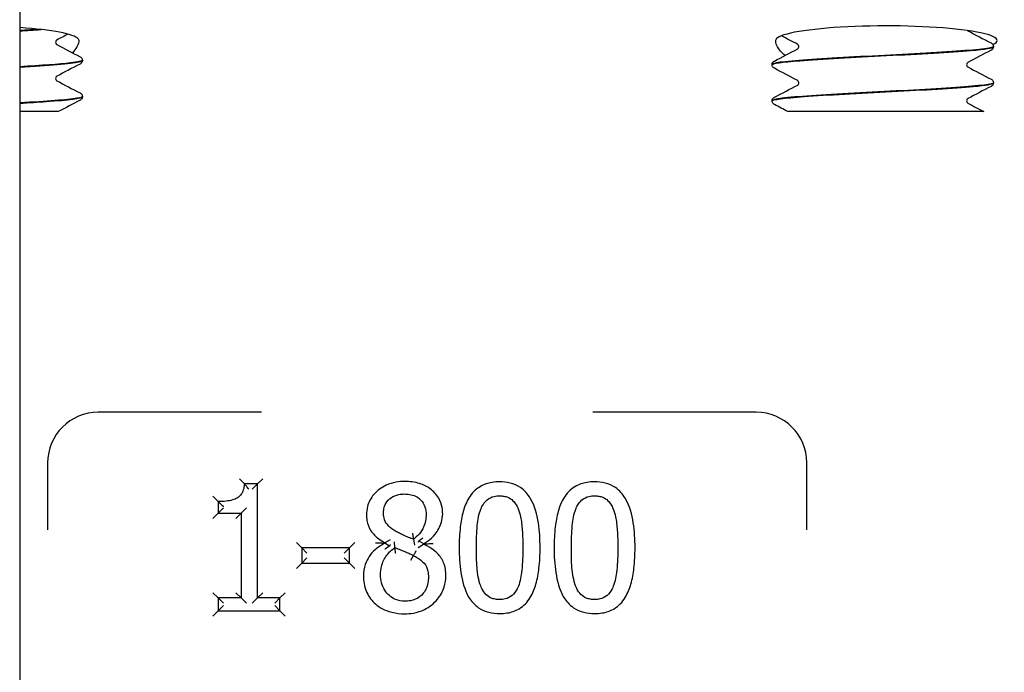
# Model space of a CAD drawing. Header units: inches. Extents: x 18 to 846, y -44 to 561.
# Tile 498 of 637: x 536.55 to 538.5, y 222.63 to 223.92. Entities that reach past the tile are written whole.
import ezdxf

# ---------------------------------------------------------------- set-up
doc = ezdxf.new("R2010")
doc.units = ezdxf.units.IN
doc.header["$LTSCALE"] = 24
doc.header["$MEASUREMENT"] = 0
doc.layers.add('Visible (ANSI)', color=7, linetype='Continuous', lineweight=30)

msp = doc.modelspace()

# ---------------------------------------------------------------- linework, layer by layer
at = {"layer": 'Visible (ANSI)'}
for p, q in [((536.55343, 228.2065), (536.55343, 212.4565)), ((538.47722, 223.86649), (538.47722, 223.86582)), ((536.67722, 223.83923), (536.67722, 223.83856)), ((538.03972, 223.83074), (538.03972, 223.83007)), ((538.47722, 223.79499), (538.47722, 223.79432)), ((536.67722, 223.76773), (536.67722, 223.76706)), ((538.03972, 223.75924), (538.03972, 223.75857)), ((536.62956, 223.73775), (536.55343, 223.73775)), ((538.13561, 223.73775), (538.07119, 223.73775)), ((538.21133, 223.73775), (538.13561, 223.73775)), ((538.29788, 223.73775), (538.21133, 223.73775)), ((538.45827, 223.73775), (538.29788, 223.73775)), ((537.03131, 223.144), (536.70847, 223.144)), ((538.00847, 223.144), (537.68562, 223.144)), ((536.60847, 223.044), (536.60847, 222.91149)), ((538.10847, 222.91149), (538.10847, 223.044)), ((536.99716, 223.00234), (536.98754, 223.01276)), ((537.02309, 223.00234), (537.0335, 223.01276)), ((537.02309, 223.00234), (536.99716, 223.00234)), ((537.02309, 223.00234), (537.01267, 222.99192)), ((537.02309, 222.77706), (537.02309, 223.00234)), ((536.94549, 222.96749), (536.93508, 222.97791)), ((536.94549, 222.96749), (536.94549, 222.9446)), ((536.94549, 222.9446), (536.95591, 222.95502)), ((536.99088, 222.9446), (537.00129, 222.95502)), ((536.94549, 222.9446), (536.93508, 222.93418)), ((536.94549, 222.9446), (536.99088, 222.9446)), ((536.99088, 222.9446), (536.98046, 222.93418)), ((536.99088, 222.9446), (536.99088, 222.77706)), ((537.28512, 222.89204), (537.27471, 222.88605)), ((537.29476, 222.87653), (537.2936, 222.88825)), ((537.33123, 222.89314), (537.33321, 222.88154)), ((537.34187, 222.89018), (537.35088, 222.88463)), ((537.11041, 222.87612), (537.09999, 222.88654)), ((537.20502, 222.87612), (537.11041, 222.87612)), ((537.11041, 222.87612), (537.12082, 222.86571)), ((537.11041, 222.87612), (537.11041, 222.84574)), ((537.20502, 222.87612), (537.1946, 222.86571)), ((537.20502, 222.87612), (537.21543, 222.88654)), ((537.20502, 222.84574), (537.20502, 222.87612)), ((537.27471, 222.88605), (537.27471, 222.88504)), ((537.28365, 222.87946), (537.27471, 222.88504)), ((537.34047, 222.87696), (537.35088, 222.88362)), ((537.35088, 222.88362), (537.35088, 222.88463)), ((537.11041, 222.84574), (537.12082, 222.85615)), ((537.20502, 222.84574), (537.1946, 222.85615)), ((537.32637, 222.85183), (537.33143, 222.86093)), ((537.09999, 222.83532), (537.11041, 222.84574)), ((537.11041, 222.84574), (537.20502, 222.84574)), ((537.20502, 222.84574), (537.21543, 222.83532)), ((536.94549, 222.77706), (536.93508, 222.78747)), ((536.99088, 222.77706), (536.94549, 222.77706)), ((536.94549, 222.77706), (536.94549, 222.75153)), ((536.94549, 222.77706), (536.95591, 222.76664)), ((536.99088, 222.77706), (536.98046, 222.78747)), ((536.99088, 222.77706), (537.00129, 222.76664)), ((537.02309, 222.77706), (537.01267, 222.76664)), ((537.02309, 222.77706), (537.0335, 222.78747)), ((537.06746, 222.77706), (537.02309, 222.77706)), ((537.06746, 222.77706), (537.05704, 222.76664)), ((537.06746, 222.77706), (537.07787, 222.78747)), ((537.06746, 222.75153), (537.06746, 222.77706)), ((536.93508, 222.74111), (536.94549, 222.75153)), ((536.94549, 222.75153), (536.95591, 222.76195)), ((536.94549, 222.75153), (537.06746, 222.75153)), ((537.06746, 222.75153), (537.05704, 222.76195)), ((537.06746, 222.75153), (537.07787, 222.74111))]:
    msp.add_line(p, q, dxfattribs=at)
for centre, start, end in [((536.70847, 223.044), 90, 180), ((538.00847, 223.044), 0, 90)]:
    msp.add_arc(centre, 0.1, start, end, dxfattribs=at)
for centre, start_param, end_param in [((536.45129, 223.8783), 0.1108904, 1.0849816), ((538.26564, 223.8783), 6.0040853, 9.3138876)]:
    msp.add_ellipse(centre, major_axis=(0.21875, 0), ratio=0.1316525, start_param=start_param, end_param=end_param, dxfattribs=at)
for points in [[(536.59194, 223.90033), (536.57989, 223.89954), (536.5669, 223.89875), (536.55325, 223.89796)], [(536.64859, 223.89073), (536.64122, 223.88687), (536.63385, 223.88301), (536.62648, 223.87914)], [(538.09045, 223.87065), (538.07975, 223.87627), (538.06904, 223.88188), (538.05833, 223.88749)], [(538.42648, 223.89742), (538.44182, 223.88937), (538.45716, 223.88133), (538.47251, 223.8733)], [(536.62648, 223.87015), (536.64182, 223.8621), (536.65716, 223.85407), (536.67251, 223.84604)], [(538.04442, 223.83755), (538.05977, 223.84558), (538.07511, 223.85362), (538.09045, 223.86167)], [(538.47251, 223.85902), (538.45716, 223.85099), (538.44182, 223.84295), (538.42648, 223.8349)], [(536.67251, 223.83175), (536.65716, 223.82372), (536.64182, 223.81569), (536.62648, 223.80764)], [(538.09045, 223.79915), (538.07511, 223.8072), (538.05977, 223.81524), (538.04442, 223.82327)], [(538.42648, 223.82592), (538.44182, 223.81787), (538.45716, 223.80983), (538.47251, 223.8018)], [(536.62648, 223.79865), (536.64182, 223.7906), (536.65716, 223.78257), (536.67251, 223.77454)], [(538.04442, 223.76605), (538.05977, 223.77408), (538.07511, 223.78212), (538.09045, 223.79017)], [(538.47251, 223.78752), (538.45716, 223.77949), (538.44182, 223.77145), (538.42648, 223.7634)], [(536.67251, 223.76025), (536.65819, 223.75276), (536.64387, 223.74526), (536.62956, 223.73775)], [(538.07119, 223.73775), (538.06227, 223.74243), (538.05335, 223.7471), (538.04442, 223.75177)], [(538.42648, 223.75442), (538.43707, 223.74886), (538.44767, 223.7433), (538.45827, 223.73775)]]:
    msp.add_open_spline(points, degree=3, dxfattribs=at)
for points, knots in [([(536.55342, 223.8973), (536.56063, 223.89771), (536.56766, 223.89813), (536.57445, 223.89855), (536.58188, 223.899), (536.589, 223.89946), (536.59578, 223.89991)], [14.04679048, 14.04679048, 14.04679048, 14.04679048, 14.15656439, 14.15656439, 14.15656439, 14.27673301, 14.27673301, 14.27673301, 14.27673301]), ([(536.66869, 223.88149), (536.66987, 223.8801), (536.67026, 223.87803), (536.66916, 223.86978), (536.66476, 223.86175), (536.65735, 223.85397)], [0, 0, 0, 0, 0.0813335, 0.0813335, 0.26320463, 0.26320463, 0.26320463, 0.26320463]), ([(538.06536, 223.84851), (538.05857, 223.8543), (538.05358, 223.86051), (538.04671, 223.87284), (538.04582, 223.87863), (538.04824, 223.88149)], [0.70379768, 0.70379768, 0.70379768, 0.70379768, 0.82602783, 0.82602783, 0.97703961, 0.97703961, 0.97703961, 0.97703961]), ([(538.42587, 223.89791), (538.42605, 223.89772), (538.4262, 223.89761), (538.42643, 223.89744), (538.42649, 223.89741), (538.42649, 223.89741)], [0.031449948, 0.031449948, 0.031449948, 0.031449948, 0.041633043, 0.041633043, 0.054614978, 0.054614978, 0.054614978, 0.054614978]), ([(536.62649, 223.87914), (536.62649, 223.87914), (536.62625, 223.87905), (536.62549, 223.87825), (536.62513, 223.8778), (536.6245, 223.87647), (536.62426, 223.87556), (536.62426, 223.87465)], [0.002645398, 0.002645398, 0.002645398, 0.002645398, 0.027589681, 0.027589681, 0.042171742, 0.042171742, 0.057287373, 0.057287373, 0.057287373, 0.057287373]), ([(536.62426, 223.87465), (536.62426, 223.87326), (536.62483, 223.87197), (536.62576, 223.87068), (536.62611, 223.87041), (536.62643, 223.87018), (536.62649, 223.87015), (536.62649, 223.87015)], [0, 0, 0, 0, 0.022828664, 0.022828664, 0.041633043, 0.041633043, 0.054614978, 0.054614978, 0.054614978, 0.054614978]), ([(538.03983, 223.83005), (538.03998, 223.8328), (538.05942, 223.83555), (538.09436, 223.83829), (538.13694, 223.84164), (538.20171, 223.84499), (538.26606, 223.84834), (538.3304, 223.85169), (538.39306, 223.85504), (538.43218, 223.85839), (538.46113, 223.86087), (538.47677, 223.86335), (538.47702, 223.86582)], [8.1371759, 8.1371759, 8.1371759, 8.1371759, 8.8619138, 8.8619138, 8.8619138, 9.7450261, 9.7450261, 9.7450261, 10.627867, 10.627867, 10.627867, 11.2810852, 11.2810852, 11.2810852, 11.2810852]), ([(538.477, 223.86652), (538.47713, 223.8656), (538.47515, 223.86468), (538.47096, 223.86376), (538.45577, 223.86044), (538.4119, 223.85711), (538.35446, 223.85379), (538.29712, 223.85047), (538.22735, 223.84715), (538.16911, 223.84383), (538.11097, 223.84051), (538.0654, 223.8372), (538.04802, 223.83389), (538.04252, 223.83284), (538.03987, 223.83179), (538.03996, 223.83074)], [-17.5665871, -17.5665871, -17.5665871, -17.5665871, -17.3244424, -17.3244424, -17.3244424, -16.4477493, -16.4477493, -16.4477493, -15.5726718, -15.5726718, -15.5726718, -14.6990684, -14.6990684, -14.6990684, -14.4226778, -14.4226778, -14.4226778, -14.4226778]), ([(538.09267, 223.86616), (538.09267, 223.86754), (538.09211, 223.86883), (538.09117, 223.87012), (538.09082, 223.87039), (538.0905, 223.87062), (538.09044, 223.87065), (538.09044, 223.87065)], [0, 0, 0, 0, 0.022828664, 0.022828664, 0.041633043, 0.041633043, 0.054614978, 0.054614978, 0.054614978, 0.054614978]), ([(538.09044, 223.86166), (538.09044, 223.86166), (538.09068, 223.86176), (538.09144, 223.86255), (538.09181, 223.86301), (538.09243, 223.86434), (538.09267, 223.86524), (538.09267, 223.86616)], [0.002645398, 0.002645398, 0.002645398, 0.002645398, 0.027589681, 0.027589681, 0.042171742, 0.042171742, 0.057287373, 0.057287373, 0.057287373, 0.057287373]), ([(538.47251, 223.8733), (538.47329, 223.87289), (538.47414, 223.87239), (538.47553, 223.87094), (538.47603, 223.87031), (538.47686, 223.86865), (538.47717, 223.8676), (538.47722, 223.86652)], [0, 0, 0, 0, 0.028459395, 0.028459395, 0.043235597, 0.043235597, 0.058545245, 0.058545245, 0.058545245, 0.058545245]), ([(538.47722, 223.8658), (538.47715, 223.86434), (538.47661, 223.86297), (538.47536, 223.8611), (538.47469, 223.86048), (538.47353, 223.85959), (538.47301, 223.85928), (538.47251, 223.85902)], [0, 0, 0, 0, 0.020588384, 0.020588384, 0.04017257, 0.04017257, 0.058516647, 0.058516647, 0.058516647, 0.058516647]), ([(536.67251, 223.84604), (536.67329, 223.84563), (536.67414, 223.84513), (536.67553, 223.84368), (536.67603, 223.84304), (536.67686, 223.84139), (536.67717, 223.84034), (536.67722, 223.83926)], [0, 0, 0, 0, 0.028459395, 0.028459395, 0.043235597, 0.043235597, 0.058545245, 0.058545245, 0.058545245, 0.058545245]), ([(536.67689, 223.83926), (536.67693, 223.83747), (536.66911, 223.83568), (536.65355, 223.83389), (536.63203, 223.83141), (536.59602, 223.82894), (536.55332, 223.82646)], [-15.1708472, -15.1708472, -15.1708472, -15.1708472, -14.6990684, -14.6990684, -14.6990684, -14.0467905, -14.0467905, -14.0467905, -14.0467905]), ([(536.55338, 223.8258), (536.56752, 223.82661), (536.58093, 223.82743), (536.59327, 223.82824), (536.644, 223.83159), (536.67565, 223.83494), (536.67716, 223.83829), (536.6772, 223.83838), (536.67721, 223.83847), (536.67721, 223.83856)], [7.7636052, 7.7636052, 7.7636052, 7.7636052, 7.9785276, 7.9785276, 7.9785276, 8.8619138, 8.8619138, 8.8619138, 8.8853453, 8.8853453, 8.8853453, 8.8853453]), ([(536.67722, 223.83853), (536.67715, 223.83708), (536.67661, 223.83571), (536.67536, 223.83383), (536.67469, 223.83322), (536.67353, 223.83233), (536.67301, 223.83202), (536.67251, 223.83175)], [0, 0, 0, 0, 0.020588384, 0.020588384, 0.04017257, 0.04017257, 0.058516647, 0.058516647, 0.058516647, 0.058516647]), ([(538.03972, 223.83077), (538.03978, 223.83222), (538.04032, 223.83359), (538.04157, 223.83547), (538.04224, 223.83608), (538.0434, 223.83698), (538.04392, 223.83728), (538.04442, 223.83755)], [0, 0, 0, 0, 0.020588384, 0.020588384, 0.04017257, 0.04017257, 0.058516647, 0.058516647, 0.058516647, 0.058516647]), ([(538.04442, 223.82327), (538.04364, 223.82368), (538.0428, 223.82418), (538.0414, 223.82562), (538.0409, 223.82626), (538.04007, 223.82792), (538.03976, 223.82896), (538.03972, 223.83005)], [0, 0, 0, 0, 0.028459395, 0.028459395, 0.043235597, 0.043235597, 0.058545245, 0.058545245, 0.058545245, 0.058545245]), ([(538.42649, 223.8349), (538.42649, 223.8349), (538.42625, 223.83481), (538.42549, 223.83401), (538.42513, 223.83356), (538.4245, 223.83223), (538.42426, 223.83132), (538.42426, 223.83041)], [0.002645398, 0.002645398, 0.002645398, 0.002645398, 0.027589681, 0.027589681, 0.042171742, 0.042171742, 0.057287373, 0.057287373, 0.057287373, 0.057287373]), ([(538.42426, 223.83041), (538.42426, 223.82902), (538.42483, 223.82773), (538.42576, 223.82645), (538.42611, 223.82617), (538.42643, 223.82594), (538.42649, 223.82591), (538.42649, 223.82591)], [0, 0, 0, 0, 0.022828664, 0.022828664, 0.041633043, 0.041633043, 0.054614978, 0.054614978, 0.054614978, 0.054614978]), ([(536.62649, 223.80764), (536.62649, 223.80764), (536.62625, 223.80755), (536.62549, 223.80675), (536.62513, 223.8063), (536.6245, 223.80497), (536.62426, 223.80406), (536.62426, 223.80315)], [0.002645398, 0.002645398, 0.002645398, 0.002645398, 0.027589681, 0.027589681, 0.042171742, 0.042171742, 0.057287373, 0.057287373, 0.057287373, 0.057287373]), ([(536.62426, 223.80315), (536.62426, 223.80176), (536.62483, 223.80047), (536.62576, 223.79918), (536.62611, 223.79891), (536.62643, 223.79868), (536.62649, 223.79865), (536.62649, 223.79865)], [0, 0, 0, 0, 0.022828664, 0.022828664, 0.041633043, 0.041633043, 0.054614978, 0.054614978, 0.054614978, 0.054614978]), ([(538.47251, 223.8018), (538.47329, 223.80139), (538.47414, 223.80089), (538.47553, 223.79944), (538.47603, 223.79881), (538.47686, 223.79715), (538.47717, 223.7961), (538.47722, 223.79502)], [0, 0, 0, 0, 0.028459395, 0.028459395, 0.043235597, 0.043235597, 0.058545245, 0.058545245, 0.058545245, 0.058545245]), ([(538.03976, 223.75855), (538.03983, 223.76153), (538.06303, 223.76451), (538.10344, 223.76749), (538.14825, 223.77079), (538.21337, 223.77409), (538.27665, 223.7774), (538.33992, 223.7807), (538.40018, 223.784), (538.43691, 223.7873), (538.46292, 223.78964), (538.47671, 223.79198), (538.47692, 223.79432)], [1.8539906, 1.8539906, 1.8539906, 1.8539906, 2.6394946, 2.6394946, 2.6394946, 3.5103246, 3.5103246, 3.5103246, 4.381086, 4.381086, 4.381086, 4.9978999, 4.9978999, 4.9978999, 4.9978999]), ([(538.47717, 223.79502), (538.47721, 223.79469), (538.47697, 223.79436), (538.47643, 223.79403), (538.47102, 223.79071), (538.43625, 223.78739), (538.38403, 223.78407), (538.33197, 223.78077), (538.26356, 223.77746), (538.20213, 223.77415), (538.14011, 223.77081), (538.0864, 223.76748), (538.05964, 223.76414), (538.04656, 223.7625), (538.04004, 223.76087), (538.04004, 223.75924)], [-11.2834018, -11.2834018, -11.2834018, -11.2834018, -11.1962178, -11.1962178, -11.1962178, -10.321672, -10.321672, -10.321672, -9.4498406, -9.4498406, -9.4498406, -8.569564, -8.569564, -8.569564, -8.1394925, -8.1394925, -8.1394925, -8.1394925]), ([(538.09267, 223.79466), (538.09267, 223.79604), (538.09211, 223.79733), (538.09117, 223.79862), (538.09082, 223.79889), (538.0905, 223.79912), (538.09044, 223.79915), (538.09044, 223.79915)], [0, 0, 0, 0, 0.022828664, 0.022828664, 0.041633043, 0.041633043, 0.054614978, 0.054614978, 0.054614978, 0.054614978]), ([(538.09044, 223.79016), (538.09044, 223.79016), (538.09068, 223.79026), (538.09144, 223.79105), (538.09181, 223.79151), (538.09243, 223.79284), (538.09267, 223.79374), (538.09267, 223.79466)], [0.002645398, 0.002645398, 0.002645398, 0.002645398, 0.027589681, 0.027589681, 0.042171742, 0.042171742, 0.057287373, 0.057287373, 0.057287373, 0.057287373]), ([(538.47722, 223.7943), (538.47715, 223.79284), (538.47661, 223.79147), (538.47536, 223.7896), (538.47469, 223.78898), (538.47353, 223.78809), (538.47301, 223.78778), (538.47251, 223.78752)], [0, 0, 0, 0, 0.020588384, 0.020588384, 0.04017257, 0.04017257, 0.058516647, 0.058516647, 0.058516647, 0.058516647]), ([(536.55335, 223.7543), (536.5723, 223.75539), (536.58996, 223.75648), (536.60552, 223.75758), (536.65052, 223.76074), (536.67709, 223.7639), (536.67721, 223.76706)], [1.4804199, 1.4804199, 1.4804199, 1.4804199, 1.7685955, 1.7685955, 1.7685955, 2.60216, 2.60216, 2.60216, 2.60216]), ([(536.67693, 223.76776), (536.67707, 223.76655), (536.6736, 223.76534), (536.6664, 223.76414), (536.64815, 223.76108), (536.60622, 223.75802), (536.55341, 223.75496)], [-8.8876619, -8.8876619, -8.8876619, -8.8876619, -8.569564, -8.569564, -8.569564, -7.7636052, -7.7636052, -7.7636052, -7.7636052]), ([(536.67251, 223.77454), (536.67329, 223.77413), (536.67414, 223.77363), (536.67553, 223.77218), (536.67603, 223.77154), (536.67686, 223.76989), (536.67717, 223.76884), (536.67722, 223.76776)], [0, 0, 0, 0, 0.028459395, 0.028459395, 0.043235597, 0.043235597, 0.058545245, 0.058545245, 0.058545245, 0.058545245]), ([(536.67722, 223.76703), (536.67715, 223.76558), (536.67661, 223.76421), (536.67536, 223.76233), (536.67469, 223.76172), (536.67353, 223.76083), (536.67301, 223.76052), (536.67251, 223.76025)], [0, 0, 0, 0, 0.020588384, 0.020588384, 0.04017257, 0.04017257, 0.058516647, 0.058516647, 0.058516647, 0.058516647]), ([(538.03972, 223.75927), (538.03978, 223.76072), (538.04032, 223.76209), (538.04157, 223.76397), (538.04224, 223.76458), (538.0434, 223.76548), (538.04392, 223.76578), (538.04442, 223.76605)], [0, 0, 0, 0, 0.020588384, 0.020588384, 0.04017257, 0.04017257, 0.058516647, 0.058516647, 0.058516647, 0.058516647]), ([(538.42649, 223.7634), (538.42649, 223.7634), (538.42625, 223.76331), (538.42549, 223.76251), (538.42513, 223.76206), (538.4245, 223.76073), (538.42426, 223.75982), (538.42426, 223.75891)], [0.002645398, 0.002645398, 0.002645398, 0.002645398, 0.027589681, 0.027589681, 0.042171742, 0.042171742, 0.057287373, 0.057287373, 0.057287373, 0.057287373]), ([(538.04442, 223.75177), (538.04364, 223.75218), (538.0428, 223.75268), (538.0414, 223.75412), (538.0409, 223.75476), (538.04007, 223.75642), (538.03976, 223.75746), (538.03972, 223.75855)], [0, 0, 0, 0, 0.028459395, 0.028459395, 0.043235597, 0.043235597, 0.058545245, 0.058545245, 0.058545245, 0.058545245]), ([(538.42426, 223.75891), (538.42426, 223.75752), (538.42483, 223.75623), (538.42576, 223.75495), (538.42611, 223.75467), (538.42643, 223.75444), (538.42649, 223.75441), (538.42649, 223.75441)], [0, 0, 0, 0, 0.022828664, 0.022828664, 0.041633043, 0.041633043, 0.054614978, 0.054614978, 0.054614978, 0.054614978]), ([(537.31381, 223.0072), (537.30829, 223.0072), (537.30261, 223.0068), (537.29025, 223.00469), (537.28359, 223.00274), (537.26792, 222.99552), (537.25953, 222.98927), (537.24706, 222.97458), (537.24268, 222.96641), (537.23904, 222.95233), (537.23844, 222.94673), (537.23844, 222.94136)], [-0.24108925, -0.24108925, -0.24108925, -0.24108925, -0.20285247, -0.20285247, -0.15755053, -0.15755053, -0.09071955, -0.09071955, -0.03520387, -0.03520387, 0, 0, 0, 0]), ([(537.38897, 222.94359), (537.38897, 222.9475), (537.38867, 222.95154), (537.38679, 222.96204), (537.38453, 222.96844), (537.37678, 222.98169), (537.37091, 222.98781), (537.35795, 222.99732), (537.35096, 223.00069), (537.33385, 223.00612), (537.32367, 223.0072), (537.31381, 223.0072)], [-0.2382608, -0.2382608, -0.2382608, -0.2382608, -0.21252746, -0.21252746, -0.17135413, -0.17135413, -0.11832726, -0.11832726, -0.06910487, -0.06910487, 0, 0, 0, 0]), ([(537.50161, 223.00659), (537.49669, 223.00659), (537.49161, 223.00625), (537.47839, 223.00407), (537.47022, 223.00141), (537.45376, 222.99157), (537.44644, 222.98378), (537.44114, 222.97529), (537.43567, 222.96654), (537.43224, 222.95739), (537.42675, 222.93799), (537.42498, 222.92775), (537.42215, 222.90378), (537.42159, 222.88999), (537.42159, 222.87633)], [-0.39762782, -0.39762782, -0.39762782, -0.39762782, -0.36373585, -0.36373585, -0.30950871, -0.30950871, -0.24393732, -0.24393732, -0.24393732, -0.1766061, -0.1766061, -0.10179305, -0.10179305, 0, 0, 0, 0]), ([(537.58143, 222.87653), (537.58143, 222.89268), (537.58061, 222.9092), (537.57542, 222.94199), (537.57135, 222.95867), (537.56209, 222.97418), (537.5573, 222.98219), (537.5508, 222.98972), (537.5302, 223.0037), (537.51528, 223.00659), (537.50161, 223.00659)], [-0.3955508, -0.3955508, -0.3955508, -0.3955508, -0.2754195, -0.2754195, -0.15529321, -0.15529321, -0.15529321, -0.09373364, -0.09373364, 0, 0, 0, 0]), ([(537.68921, 223.00659), (537.68429, 223.00659), (537.67921, 223.00625), (537.66599, 223.00407), (537.65782, 223.00141), (537.64137, 222.99157), (537.63404, 222.98378), (537.62874, 222.97529), (537.62327, 222.96654), (537.61984, 222.95739), (537.61435, 222.93799), (537.61258, 222.92775), (537.60975, 222.90378), (537.60919, 222.88999), (537.60919, 222.87633)], [-0.39762782, -0.39762782, -0.39762782, -0.39762782, -0.36373585, -0.36373585, -0.30950871, -0.30950871, -0.24393732, -0.24393732, -0.24393732, -0.1766061, -0.1766061, -0.10179305, -0.10179305, 0, 0, 0, 0]), ([(537.76904, 222.87653), (537.76904, 222.89268), (537.76821, 222.9092), (537.76302, 222.94199), (537.75895, 222.95867), (537.74969, 222.97418), (537.74491, 222.98219), (537.7384, 222.98972), (537.71781, 223.0037), (537.70288, 223.00659), (537.68921, 223.00659)], [-0.3955508, -0.3955508, -0.3955508, -0.3955508, -0.2754195, -0.2754195, -0.15529321, -0.15529321, -0.15529321, -0.09373364, -0.09373364, 0, 0, 0, 0]), ([(536.99716, 223.00234), (536.99692, 222.99934), (536.99649, 222.99642), (536.99497, 222.98994), (536.99367, 222.9865), (536.99059, 222.98126), (536.989, 222.97928), (536.98598, 222.97653), (536.98472, 222.97559), (536.98338, 222.97479), (536.98059, 222.97311), (536.97729, 222.97176), (536.9698, 222.96958), (536.96553, 222.96881), (536.95603, 222.96772), (536.95078, 222.96749), (536.94549, 222.96749)], [-0.21914518, -0.21914518, -0.21914518, -0.21914518, -0.19291175, -0.19291175, -0.15742494, -0.15742494, -0.13012741, -0.13012741, -0.11306644, -0.11306644, -0.11306644, -0.07974952, -0.07974952, -0.04257171, -0.04257171, 0, 0, 0, 0]), ([(537.00613, 222.99192), (537.00611, 222.99195), (537.00609, 222.99197), (537.00523, 222.99304), (537.00438, 222.99408), (537.00272, 222.99606), (537.00191, 222.99701), (537.00028, 222.99889), (536.99946, 222.99981), (536.99826, 223.00113), (536.99783, 223.0016), (536.99729, 223.00219), (536.99716, 223.00234), (536.99716, 223.00234)], [-0.000246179, -0.000246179, -0.000246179, -0.000246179, 0, 0, 0.010218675, 0.010218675, 0.020229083, 0.020229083, 0.031714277, 0.031714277, 0.040524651, 0.040524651, 0.048289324, 0.048289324, 0.048289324, 0.048289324]), ([(536.95591, 222.95739), (536.95589, 222.95741), (536.95586, 222.95744), (536.95474, 222.95849), (536.95365, 222.95953), (536.95158, 222.96151), (536.95059, 222.96246), (536.94874, 222.96428), (536.94786, 222.96514), (536.94662, 222.96637), (536.94618, 222.96681), (536.94563, 222.96736), (536.94549, 222.96749), (536.94549, 222.96749)], [-0.049771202, -0.049771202, -0.049771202, -0.049771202, -0.049510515, -0.049510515, -0.038176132, -0.038176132, -0.027254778, -0.027254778, -0.015917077, -0.015917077, -0.007424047, -0.007424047, 0, 0, 0, 0]), ([(537.27207, 222.94521), (537.27207, 222.94786), (537.27228, 222.95047), (537.27345, 222.95699), (537.27475, 222.96067), (537.2792, 222.96838), (537.28281, 222.97213), (537.29172, 222.97822), (537.29691, 222.98031), (537.30607, 222.98215), (537.3098, 222.98249), (537.31361, 222.98249)], [-0.20028425, -0.20028425, -0.20028425, -0.20028425, -0.17595568, -0.17595568, -0.13702996, -0.13702996, -0.08642653, -0.08642653, -0.03353843, -0.03353843, 0, 0, 0, 0]), ([(537.31361, 222.98249), (537.31698, 222.98249), (537.32033, 222.98224), (537.32775, 222.98101), (537.33168, 222.97982), (537.34035, 222.97562), (537.34472, 222.97199), (537.35153, 222.96325), (537.35382, 222.95841), (537.35579, 222.94997), (537.35615, 222.94661), (537.35615, 222.94318)], [-0.2062605, -0.2062605, -0.2062605, -0.2062605, -0.17676842, -0.17676842, -0.13805989, -0.13805989, -0.0834994, -0.0834994, -0.03156312, -0.03156312, 0, 0, 0, 0]), ([(537.46434, 222.9525), (537.46504, 222.95425), (537.4658, 222.95595), (537.46927, 222.96275), (537.47261, 222.96726), (537.48074, 222.97418), (537.48546, 222.97647), (537.49427, 222.97848), (537.49791, 222.97884), (537.50161, 222.97884)], [-0.15519829, -0.15519829, -0.15519829, -0.15519829, -0.13862551, -0.13862551, -0.08628485, -0.08628485, -0.03318648, -0.03318648, 0, 0, 0, 0]), ([(537.50161, 222.97884), (537.50444, 222.97884), (537.50722, 222.97863), (537.51264, 222.97773), (537.51525, 222.97701), (537.52147, 222.97449), (537.52486, 222.97222), (537.53112, 222.96611), (537.53387, 222.96219), (537.53689, 222.95621), (537.53762, 222.95458), (537.53828, 222.95291)], [-0.15345791, -0.15345791, -0.15345791, -0.15345791, -0.12815919, -0.12815919, -0.10190337, -0.10190337, -0.06065975, -0.06065975, -0.01592257, -0.01592257, 0, 0, 0, 0]), ([(537.65194, 222.9525), (537.65264, 222.95425), (537.6534, 222.95595), (537.65687, 222.96275), (537.66021, 222.96726), (537.66834, 222.97418), (537.67306, 222.97647), (537.68187, 222.97848), (537.68551, 222.97884), (537.68921, 222.97884)], [-0.15519829, -0.15519829, -0.15519829, -0.15519829, -0.13862551, -0.13862551, -0.08628485, -0.08628485, -0.03318648, -0.03318648, 0, 0, 0, 0]), ([(537.68921, 222.97884), (537.69204, 222.97884), (537.69483, 222.97863), (537.70024, 222.97773), (537.70285, 222.97701), (537.70907, 222.97449), (537.71246, 222.97222), (537.71872, 222.96611), (537.72147, 222.96219), (537.72449, 222.95621), (537.72522, 222.95458), (537.72588, 222.95291)], [-0.15345791, -0.15345791, -0.15345791, -0.15345791, -0.12815919, -0.12815919, -0.10190337, -0.10190337, -0.06065975, -0.06065975, -0.01592257, -0.01592257, 0, 0, 0, 0]), ([(537.45562, 222.87633), (537.45562, 222.89108), (537.45609, 222.90582), (537.45745, 222.92029), (537.45851, 222.93161), (537.4605, 222.94284), (537.46434, 222.9525)], [-0.20539702, -0.20539702, -0.20539702, -0.20539702, -0.0911634, -0.0911634, -0.0911634, 0, 0, 0, 0]), ([(537.53828, 222.95291), (537.54018, 222.94811), (537.54165, 222.94296), (537.54464, 222.92908), (537.54562, 222.92012), (537.54711, 222.89963), (537.5474, 222.88809), (537.5474, 222.87653)], [-0.20607527, -0.20607527, -0.20607527, -0.20607527, -0.16123509, -0.16123509, -0.08949082, -0.08949082, 0, 0, 0, 0]), ([(537.64323, 222.87633), (537.64323, 222.89108), (537.64369, 222.90582), (537.64505, 222.92029), (537.64611, 222.93161), (537.6481, 222.94284), (537.65194, 222.9525)], [-0.20539702, -0.20539702, -0.20539702, -0.20539702, -0.0911634, -0.0911634, -0.0911634, 0, 0, 0, 0]), ([(537.72588, 222.95291), (537.72779, 222.94811), (537.72925, 222.94296), (537.73224, 222.92908), (537.73322, 222.92012), (537.73471, 222.89963), (537.735, 222.88809), (537.735, 222.87653)], [-0.20607527, -0.20607527, -0.20607527, -0.20607527, -0.16123509, -0.16123509, -0.08949082, -0.08949082, 0, 0, 0, 0]), ([(537.23844, 222.94136), (537.23844, 222.93772), (537.23869, 222.93394), (537.24044, 222.92311), (537.24295, 222.91586), (537.24736, 222.90955), (537.25176, 222.90325), (537.25703, 222.89837), (537.26648, 222.89112), (537.27058, 222.88846), (537.27471, 222.88605)], [-0.14919736, -0.14919736, -0.14919736, -0.14919736, -0.12498855, -0.12498855, -0.08048513, -0.08048513, -0.08048513, -0.03367511, -0.03367511, 0, 0, 0, 0]), ([(537.29598, 222.90874), (537.29476, 222.90945), (537.29356, 222.91018), (537.28743, 222.91416), (537.28307, 222.91785), (537.27643, 222.9261), (537.27433, 222.93041), (537.27242, 222.9385), (537.27207, 222.94182), (537.27207, 222.94521)], [-0.14393342, -0.14393342, -0.14393342, -0.14393342, -0.13185082, -0.13185082, -0.08070178, -0.08070178, -0.03103914, -0.03103914, 0, 0, 0, 0]), ([(537.35615, 222.94318), (537.35615, 222.93843), (537.35577, 222.9337), (537.35356, 222.92186), (537.3512, 222.91525), (537.3444, 222.90519), (537.34075, 222.90123), (537.33492, 222.89606), (537.33311, 222.89457), (537.33123, 222.89314)], [-0.17159567, -0.17159567, -0.17159567, -0.17159567, -0.13119161, -0.13119161, -0.06654511, -0.06654511, -0.01972886, -0.01972886, 0, 0, 0, 0]), ([(537.35088, 222.88463), (537.35358, 222.88599), (537.35624, 222.88753), (537.36446, 222.89298), (537.36967, 222.8976), (537.37969, 222.91004), (537.38379, 222.91784), (537.38806, 222.932), (537.38897, 222.93783), (537.38897, 222.94359)], [-0.15744253, -0.15744253, -0.15744253, -0.15744253, -0.13731944, -0.13731944, -0.09338685, -0.09338685, -0.03591802, -0.03591802, 0, 0, 0, 0]), ([(537.33123, 222.89314), (537.328, 222.8942), (537.32474, 222.8954), (537.31825, 222.89803), (537.31501, 222.89945), (537.31178, 222.90094), (537.30904, 222.90221), (537.30631, 222.90349), (537.30098, 222.90609), (537.29833, 222.90743), (537.29598, 222.90874)], [-0.10316194, -0.10316194, -0.10316194, -0.10316194, -0.07498611, -0.07498611, -0.04681028, -0.04681028, -0.04681028, -0.02340514, -0.02340514, 0, 0, 0, 0]), ([(537.32918, 222.9049), (537.32919, 222.90487), (537.32919, 222.90484), (537.32937, 222.90386), (537.32954, 222.9029), (537.32987, 222.90105), (537.33002, 222.90016), (537.3304, 222.89802), (537.3306, 222.89685), (537.33091, 222.895), (537.33103, 222.8943), (537.33119, 222.89338), (537.33123, 222.89314), (537.33123, 222.89314)], [-0.044688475, -0.044688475, -0.044688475, -0.044688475, -0.044465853, -0.044465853, -0.037097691, -0.037097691, -0.029877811, -0.029877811, -0.018940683, -0.018940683, -0.009212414, -0.009212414, 0, 0, 0, 0]), ([(537.34047, 222.88716), (537.34049, 222.88722), (537.34052, 222.88727), (537.34099, 222.88827), (537.34143, 222.88922), (537.34187, 222.89018)], [-0.0004459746, -0.0004459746, -0.0004459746, -0.0004459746, 0, 0, 0.0079917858, 0.0079917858, 0.0079917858, 0.0079917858]), ([(537.34187, 222.89018), (537.34658, 222.89334), (537.34904, 222.89529), (537.34962, 222.89575), (537.34969, 222.89581), (537.34976, 222.89587)], [-0.0049383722, -0.0049383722, -0.0049383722, -0.0049383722, 0, 0, 0.000690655, 0.000690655, 0.000690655, 0.000690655]), ([(537.27471, 222.88504), (537.26796, 222.88173), (537.26131, 222.87751), (537.24684, 222.86456), (537.24003, 222.85453), (537.23359, 222.83609), (537.23237, 222.82819), (537.23237, 222.82061)], [-0.17644554, -0.17644554, -0.17644554, -0.17644554, -0.12506903, -0.12506903, -0.04977316, -0.04977316, 0, 0, 0, 0]), ([(537.25601, 222.88602), (537.25605, 222.88602), (537.25609, 222.88602), (537.25938, 222.88596), (537.26274, 222.88589), (537.26812, 222.88575), (537.27021, 222.88569), (537.27258, 222.88561), (537.27327, 222.88559), (537.27386, 222.88556)], [-0.000323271, -0.000323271, -0.000323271, -0.000323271, 0, 0, 0.024747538, 0.024747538, 0.043496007, 0.043496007, 0.051596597, 0.051596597, 0.051596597, 0.051596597]), ([(537.2662, 222.82304), (537.2662, 222.8285), (537.26677, 222.83394), (537.26995, 222.84742), (537.27363, 222.85511), (537.2832, 222.86756), (537.28862, 222.87246), (537.29476, 222.87653)], [-0.18604928, -0.18604928, -0.18604928, -0.18604928, -0.13907807, -0.13907807, -0.06392413, -0.06392413, 0, 0, 0, 0]), ([(537.27471, 222.88605), (537.27471, 222.88605), (537.27451, 222.88593), (537.27404, 222.88567), (537.27395, 222.88562), (537.27386, 222.88556)], [0, 0, 0, 0, 0.009031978, 0.009031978, 0.01088713, 0.01088713, 0.01088713, 0.01088713]), ([(537.27386, 222.88556), (537.27403, 222.88546), (537.27417, 222.88537), (537.27457, 222.88513), (537.27471, 222.88504), (537.27471, 222.88504)], [0.004463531, 0.004463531, 0.004463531, 0.004463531, 0.007781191, 0.007781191, 0.015368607, 0.015368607, 0.015368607, 0.015368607]), ([(537.28365, 222.87946), (537.27876, 222.87634), (537.27591, 222.87414), (537.27514, 222.87354), (537.27506, 222.87348), (537.27498, 222.87342)], [-0.0067344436, -0.0067344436, -0.0067344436, -0.0067344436, 0, 0, 0.0007386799, 0.0007386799, 0.0007386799, 0.0007386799]), ([(537.28512, 222.88248), (537.2851, 222.88243), (537.28507, 222.88238), (537.28457, 222.88138), (537.28411, 222.88042), (537.28365, 222.87946)], [-0.0004266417, -0.0004266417, -0.0004266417, -0.0004266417, 0, 0, 0.0080980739, 0.0080980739, 0.0080980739, 0.0080980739]), ([(537.29619, 222.86471), (537.29619, 222.86474), (537.29618, 222.86477), (537.29604, 222.86575), (537.29591, 222.86671), (537.29567, 222.86856), (537.29555, 222.86946), (537.29529, 222.87161), (537.29516, 222.87279), (537.29496, 222.87466), (537.29488, 222.87536), (537.29479, 222.87629), (537.29476, 222.87653), (537.29476, 222.87653)], [-0.044621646, -0.044621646, -0.044621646, -0.044621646, -0.044400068, -0.044400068, -0.03707356, -0.03707356, -0.02988243, -0.02988243, -0.01893434, -0.01893434, -0.009203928, -0.009203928, 0, 0, 0, 0]), ([(537.29476, 222.87653), (537.29833, 222.87508), (537.3019, 222.87363), (537.30906, 222.87076), (537.31264, 222.86933), (537.31624, 222.86792), (537.31894, 222.86686), (537.3216, 222.86575), (537.32673, 222.86343), (537.3292, 222.86221), (537.33143, 222.86093)], [-0.1047588, -0.1047588, -0.1047588, -0.1047588, -0.0755253, -0.0755253, -0.0462918, -0.0462918, -0.0462918, -0.0231459, -0.0231459, 0, 0, 0, 0]), ([(537.33143, 222.86093), (537.33143, 222.86093), (537.33156, 222.86116), (537.33206, 222.86206), (537.33243, 222.86272), (537.33336, 222.86439), (537.33391, 222.86538), (537.33483, 222.86703), (537.33515, 222.86762), (537.33565, 222.86852), (537.33582, 222.86882), (537.33608, 222.86928), (537.33616, 222.86944), (537.33632, 222.86972), (537.33639, 222.86984), (537.33647, 222.86999), (537.33648, 222.87001), (537.3365, 222.87003)], [-0.04147151, -0.04147151, -0.04147151, -0.04147151, -0.031136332, -0.031136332, -0.020800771, -0.020800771, -0.010464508, -0.010464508, -0.005125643, -0.005125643, -0.002449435, -0.002449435, -0.001094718, -0.001094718, 0, 0, 0.000192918, 0.000192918, 0.000192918, 0.000192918]), ([(537.35088, 222.88463), (537.35088, 222.88463), (537.35108, 222.88451), (537.35153, 222.88424), (537.35161, 222.88419), (537.35169, 222.88414)], [-0.044899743, -0.044899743, -0.044899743, -0.044899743, -0.035977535, -0.035977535, -0.03420007, -0.03420007, -0.03420007, -0.03420007]), ([(537.35088, 222.88362), (537.35088, 222.88362), (537.35102, 222.88371), (537.3514, 222.88395), (537.35154, 222.88404), (537.35169, 222.88414)], [0, 0, 0, 0, 0.007479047, 0.007479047, 0.010647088, 0.010647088, 0.010647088, 0.010647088]), ([(537.39525, 222.82122), (537.39525, 222.82536), (537.39498, 222.82964), (537.39362, 222.83824), (537.39252, 222.84256), (537.38817, 222.85356), (537.38363, 222.85997), (537.37527, 222.86841), (537.37149, 222.87148), (537.36217, 222.87794), (537.35656, 222.88099), (537.35088, 222.88362)], [-0.17675386, -0.17675386, -0.17675386, -0.17675386, -0.14867142, -0.14867142, -0.12078849, -0.12078849, -0.0760162, -0.0760162, -0.04400779, -0.04400779, 0, 0, 0, 0]), ([(537.35169, 222.88414), (537.35232, 222.88415), (537.35305, 222.88416), (537.35559, 222.88422), (537.35788, 222.88428), (537.36355, 222.88448), (537.36698, 222.88464), (537.37033, 222.88481), (537.37038, 222.88481), (537.37042, 222.88481)], [0.002128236, 0.002128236, 0.002128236, 0.002128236, 0.008988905, 0.008988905, 0.025521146, 0.025521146, 0.046099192, 0.046099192, 0.046368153, 0.046368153, 0.046368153, 0.046368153]), ([(537.42159, 222.87633), (537.42159, 222.86014), (537.4224, 222.84358), (537.42755, 222.8107), (537.43155, 222.79395), (537.44094, 222.77837), (537.44561, 222.77061), (537.45193, 222.76333), (537.47245, 222.74921), (537.48769, 222.74626), (537.50161, 222.74626)], [-0.39636224, -0.39636224, -0.39636224, -0.39636224, -0.27588328, -0.27588328, -0.15540931, -0.15540931, -0.15540931, -0.09572801, -0.09572801, 0, 0, 0, 0]), ([(537.46413, 222.80096), (537.45986, 222.81213), (537.45781, 222.82429), (537.45588, 222.85001), (537.45562, 222.86316), (537.45562, 222.87633)], [-0.2030371, -0.2030371, -0.2030371, -0.2030371, -0.10151855, -0.10151855, 0, 0, 0, 0]), ([(537.50161, 222.74626), (537.50649, 222.74626), (537.51151, 222.7466), (537.5246, 222.74877), (537.53269, 222.75142), (537.54917, 222.76127), (537.55656, 222.76918), (537.56188, 222.77777), (537.56727, 222.78645), (537.5707, 222.79552), (537.57626, 222.81501), (537.57805, 222.82539), (537.58087, 222.84937), (537.58143, 222.86301), (537.58143, 222.87653)], [-0.3969343, -0.3969343, -0.3969343, -0.3969343, -0.36344063, -0.36344063, -0.30985076, -0.30985076, -0.24348635, -0.24348635, -0.24348635, -0.17661505, -0.17661505, -0.10067261, -0.10067261, 0, 0, 0, 0]), ([(537.5474, 222.87653), (537.5474, 222.86146), (537.54693, 222.84641), (537.54537, 222.83176), (537.5442, 222.82073), (537.54219, 222.80978), (537.53848, 222.80035)], [-0.20539024, -0.20539024, -0.20539024, -0.20539024, -0.08874744, -0.08874744, -0.08874744, 0, 0, 0, 0]), ([(537.60919, 222.87633), (537.60919, 222.86014), (537.61, 222.84358), (537.61515, 222.8107), (537.61915, 222.79395), (537.62854, 222.77837), (537.63322, 222.77061), (537.63953, 222.76333), (537.66005, 222.74921), (537.67529, 222.74626), (537.68921, 222.74626)], [-0.39636224, -0.39636224, -0.39636224, -0.39636224, -0.27588328, -0.27588328, -0.15540931, -0.15540931, -0.15540931, -0.09572801, -0.09572801, 0, 0, 0, 0]), ([(537.65173, 222.80096), (537.64746, 222.81213), (537.64541, 222.82429), (537.64348, 222.85001), (537.64323, 222.86316), (537.64323, 222.87633)], [-0.2030371, -0.2030371, -0.2030371, -0.2030371, -0.10151855, -0.10151855, 0, 0, 0, 0]), ([(537.68921, 222.74626), (537.69409, 222.74626), (537.69912, 222.7466), (537.7122, 222.74877), (537.72029, 222.75142), (537.73678, 222.76127), (537.74416, 222.76918), (537.74949, 222.77777), (537.75487, 222.78645), (537.7583, 222.79552), (537.76386, 222.81501), (537.76566, 222.82539), (537.76848, 222.84937), (537.76904, 222.86301), (537.76904, 222.87653)], [-0.3969343, -0.3969343, -0.3969343, -0.3969343, -0.36344063, -0.36344063, -0.30985076, -0.30985076, -0.24348635, -0.24348635, -0.24348635, -0.17661505, -0.17661505, -0.10067261, -0.10067261, 0, 0, 0, 0]), ([(537.735, 222.87653), (537.735, 222.86146), (537.73453, 222.84641), (537.73297, 222.83176), (537.7318, 222.82073), (537.72979, 222.80978), (537.72609, 222.80035)], [-0.20539024, -0.20539024, -0.20539024, -0.20539024, -0.08874744, -0.08874744, -0.08874744, 0, 0, 0, 0]), ([(537.33143, 222.86093), (537.33395, 222.85957), (537.33639, 222.85815), (537.34391, 222.8534), (537.34864, 222.84977), (537.35607, 222.8414), (537.35838, 222.83631), (537.36046, 222.82634), (537.36081, 222.82219), (537.36081, 222.81798)], [-0.16889715, -0.16889715, -0.16889715, -0.16889715, -0.14560596, -0.14560596, -0.0945362, -0.0945362, -0.03636008, -0.03636008, 0, 0, 0, 0]), ([(537.23237, 222.82061), (537.23237, 222.81081), (537.23414, 222.80055), (537.23784, 222.79124), (537.24135, 222.78238), (537.24692, 222.77399), (537.25384, 222.76733)], [-0.12818083, -0.12818083, -0.12818083, -0.12818083, -0.06222407, -0.06222407, -0.06222407, 0, 0, 0, 0]), ([(537.31421, 222.77078), (537.30779, 222.77078), (537.30149, 222.7719), (537.28727, 222.77779), (537.27969, 222.78442), (537.26879, 222.80136), (537.2662, 222.81193), (537.2662, 222.82304)], [-0.24211946, -0.24211946, -0.24211946, -0.24211946, -0.18433658, -0.18433658, -0.09638448, -0.09638448, 0, 0, 0, 0]), ([(537.31381, 222.74586), (537.3195, 222.74586), (537.32534, 222.74629), (537.33864, 222.74865), (537.34604, 222.75097), (537.36283, 222.75924), (537.3715, 222.76608), (537.38454, 222.78151), (537.38923, 222.78982), (537.39427, 222.80607), (537.39525, 222.81382), (537.39525, 222.82122)], [-0.27146787, -0.27146787, -0.27146787, -0.27146787, -0.23213286, -0.23213286, -0.18138429, -0.18138429, -0.10931742, -0.10931742, -0.04973135, -0.04973135, 0, 0, 0, 0]), ([(537.36081, 222.81798), (537.36081, 222.81433), (537.36054, 222.8107), (537.35916, 222.80258), (537.3578, 222.79822), (537.35304, 222.78861), (537.34898, 222.78372), (537.33856, 222.77573), (537.33213, 222.77302), (537.32162, 222.77108), (537.31794, 222.77078), (537.31421, 222.77078)], [-0.23080417, -0.23080417, -0.23080417, -0.23080417, -0.19912439, -0.19912439, -0.15681606, -0.15681606, -0.09762557, -0.09762557, -0.03265509, -0.03265509, 0, 0, 0, 0]), ([(537.50161, 222.77402), (537.49874, 222.77402), (537.4959, 222.77422), (537.49029, 222.77516), (537.48756, 222.77591), (537.4811, 222.77858), (537.47763, 222.78097), (537.47126, 222.78736), (537.46848, 222.79142), (537.46551, 222.79753), (537.46479, 222.79922), (537.46413, 222.80096)], [-0.1574704, -0.1574704, -0.1574704, -0.1574704, -0.13181294, -0.13181294, -0.10432668, -0.10432668, -0.0618117, -0.0618117, -0.01648612, -0.01648612, 0, 0, 0, 0]), ([(537.53848, 222.80035), (537.53783, 222.79865), (537.53711, 222.797), (537.53374, 222.79014), (537.53038, 222.78555), (537.52224, 222.77866), (537.51754, 222.77638), (537.50885, 222.77437), (537.50526, 222.77402), (537.50161, 222.77402)], [-0.15478626, -0.15478626, -0.15478626, -0.15478626, -0.13870733, -0.13870733, -0.08539549, -0.08539549, -0.03284442, -0.03284442, 0, 0, 0, 0]), ([(537.68921, 222.77402), (537.68634, 222.77402), (537.6835, 222.77422), (537.6779, 222.77516), (537.67516, 222.77591), (537.6687, 222.77858), (537.66523, 222.78097), (537.65886, 222.78736), (537.65608, 222.79142), (537.65311, 222.79753), (537.65239, 222.79922), (537.65173, 222.80096)], [-0.1574704, -0.1574704, -0.1574704, -0.1574704, -0.13181294, -0.13181294, -0.10432668, -0.10432668, -0.0618117, -0.0618117, -0.01648612, -0.01648612, 0, 0, 0, 0]), ([(537.72609, 222.80035), (537.72543, 222.79865), (537.72472, 222.797), (537.72134, 222.79014), (537.71798, 222.78555), (537.70984, 222.77866), (537.70515, 222.77638), (537.69645, 222.77437), (537.69286, 222.77402), (537.68921, 222.77402)], [-0.15478626, -0.15478626, -0.15478626, -0.15478626, -0.13870733, -0.13870733, -0.08539549, -0.08539549, -0.03284442, -0.03284442, 0, 0, 0, 0]), ([(537.25384, 222.76733), (537.25757, 222.76374), (537.26175, 222.76057), (537.27324, 222.75367), (537.28074, 222.75073), (537.2969, 222.7467), (537.30551, 222.74586), (537.31381, 222.74586)], [-0.14467036, -0.14467036, -0.14467036, -0.14467036, -0.11132771, -0.11132771, -0.05797947, -0.05797947, 0, 0, 0, 0])]:
    msp.add_open_spline(points, degree=3, knots=knots, dxfattribs=at)

doc.saveas('drawing.dxf')
